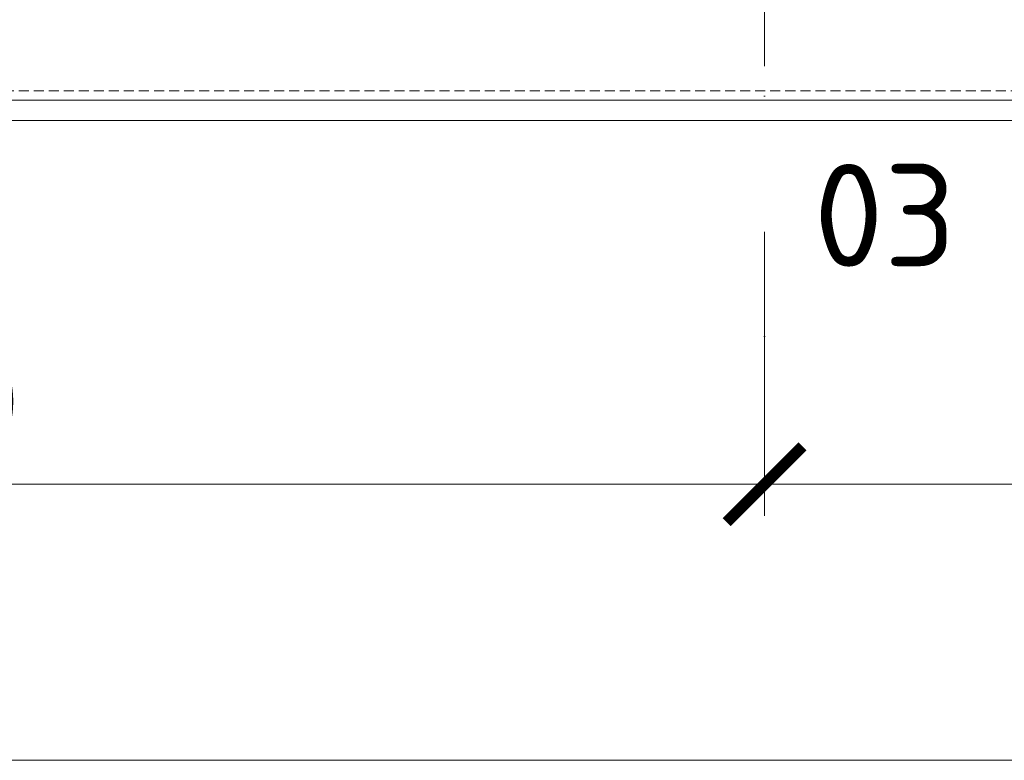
# Model space of a CAD drawing. Header units: millimetres. Extents: x -15830 to 4680139, y -28864 to 2281735.
# Tile 386 of 577: x 233208 to 239448, y 239058 to 243753. Entities that reach past the tile are written whole.
import ezdxf

# ---------------------------------------------------------------- set-up
doc = ezdxf.new("R2010")
doc.units = ezdxf.units.MM
for name, pattern in [('CENTERX2', [101.6, 63.5, -12.7, 12.7, -12.7]), ('DASHDOT', [25.4, 12.7, -6.35, 0, -6.35]), ('DASHED', [19.05, 12.7, -6.35]), ('HIDDEN', [9.525, 6.35, -3.175])]:
    doc.linetypes.add(name, pattern=pattern)
for name, color, linetype, lineweight in [('A99_N_kce-pod', 7, 'DASHED', 20), ('A99_N_koty-200', 5, 'Continuous', 5), ('A99_N_koty-200 @ 1', 5, 'Continuous', 5), ('A99_N_koty-200 @ 10', 5, 'Continuous', 5), ('A99_N_koty-200 @ 100', 5, 'Continuous', 5), ('A99_N_koty-200 @ 200', 5, 'Continuous', 5), ('A99_N_koty-200 @ 250 (1)', 5, 'Continuous', 5), ('A99_N_koty-200 @ 250 (2)', 5, 'Continuous', 5), ('A99_N_koty-200 @ 400', 5, 'Continuous', 5), ('A99_N_txt-popis-200', 240, 'Continuous', 5), ('A99_S_kce-pohl', 7, 'Continuous', 5), ('A99_S_osy', 1, 'CENTERX2', 5)]:
    doc.layers.add(name, color=color, linetype=linetype, lineweight=lineweight)
doc.styles.add('A99_kota', font='isocpeur.ttf', dxfattribs={"height": 2})
doc.styles.add('ad_popis 100', font='isocpeur.ttf', dxfattribs={"height": 200})
doc.dimstyles.new('A99_kota_200 new', dxfattribs={"dimscale": 200, "dimtxt": 2, "dimasz": 1.2, "dimexe": 0.5, "dimexo": 1.5, "dimgap": 0.3, "dimtad": 1, "dimdec": 0, "dimzin": 3, "dimdsep": 46, "dimtxsty": 'A99_kota', "dimblk": 'ARCHTICK', "dimcen": 2.5, "dimazin": 2, "dimtfac": 0.75, "dimtdec": 0, "dimtmove": 2, "dimatfit": 0, "dimfxl": 0, "dimtolj": 1, "dimtzin": 0, "dimlwd": 5, "dimlwe": 5, "dimarcsym": 0})

# ---------------------------------------------------------------- blocks, each defined once
blk = doc.blocks.new('_ArchTick')
at = {"color": 0, "linetype": 'ByBlock', "const_width": 0.15}
blk.add_lwpolyline([(-0.5, -0.5), (0.5, 0.5)], dxfattribs=at)
blk = doc.blocks.new('*D293')
at = {"layer": 'A99_N_koty-200', "color": 0, "linetype": 'Continuous', "lineweight": 5, "ltscale": 10, "transparency": 16777216}
for p, q in [((237929, 241208.3), (237929, 240758.3)), ((243929, 241208.3), (243929, 240758.3)), ((243929, 240808.3), (237929, 240808.3))]:
    blk.add_line(p, q, dxfattribs=at)
at = {"layer": 'Defpoints', "color": 0, "linetype": 'Continuous', "ltscale": 10, "transparency": 16777216}
for p in [(237929, 243683.3), (243929, 243683.3), (237929, 240808.3)]:
    blk.add_point(p, dxfattribs=at)
at = {"layer": 'A99_N_koty-200', "color": 0, "linetype": 'Continuous', "lineweight": 5, "ltscale": 10, "transparency": 16777216, "xscale": 120, "yscale": 120, "zscale": 120, "rotation": 180}
blk.add_blockref('_ArchTick', (237929, 240808.3), dxfattribs=at)
at = {"layer": 'A99_N_koty-200', "color": 0, "linetype": 'Continuous', "lineweight": 5, "ltscale": 10, "transparency": 16777216, "xscale": 120, "yscale": 120, "zscale": 120}
blk.add_blockref('_ArchTick', (243929, 240808.3), dxfattribs=at)
at = {"layer": 'A99_N_koty-200', "color": 0, "linetype": 'Continuous', "ltscale": 10, "transparency": 16777216, "insert": (240929, 240938.3), "char_height": 200, "attachment_point": 5, "style": 'A99_kota'}
blk.add_mtext('\\A1;6000', dxfattribs=at)
blk = doc.blocks.new('*D294')
at = {"layer": 'A99_N_koty-200', "color": 0, "linetype": 'Continuous', "lineweight": 5, "ltscale": 10, "transparency": 16777216}
for p, q in [((237929, 241608.3), (237929, 240708.3)), ((243929, 241608.3), (243929, 240708.3)), ((243929, 240808.3), (237929, 240808.3))]:
    blk.add_line(p, q, dxfattribs=at)
at = {"layer": 'Defpoints', "color": 0, "linetype": 'Continuous', "ltscale": 10, "transparency": 16777216}
for p in [(237929, 243683.3), (243929, 243683.3), (237929, 240808.3)]:
    blk.add_point(p, dxfattribs=at)
at = {"layer": 'A99_N_koty-200', "color": 0, "linetype": 'Continuous', "lineweight": 5, "ltscale": 10, "transparency": 16777216, "xscale": 240, "yscale": 240, "zscale": 240, "rotation": 180}
blk.add_blockref('_ArchTick', (237929, 240808.3), dxfattribs=at)
at = {"layer": 'A99_N_koty-200', "color": 0, "linetype": 'Continuous', "lineweight": 5, "ltscale": 10, "transparency": 16777216, "xscale": 240, "yscale": 240, "zscale": 240}
blk.add_blockref('_ArchTick', (243929, 240808.3), dxfattribs=at)
at = {"layer": 'A99_N_koty-200', "color": 0, "linetype": 'Continuous', "ltscale": 10, "transparency": 16777216, "insert": (240929, 241068.3), "char_height": 400, "attachment_point": 5, "style": 'A99_kota'}
blk.add_mtext('\\A1;6000', dxfattribs=at)
blk = doc.blocks.new('*D295')
at = {"layer": 'A99_N_koty-200', "color": 0, "linetype": 'Continuous', "lineweight": 5, "ltscale": 10, "transparency": 16777216}
for p, q in [((237929, 240812.3), (237929, 240807.8)), ((243929, 240808.3), (237929, 240808.3)), ((243929, 240812.3), (243929, 240807.8))]:
    blk.add_line(p, q, dxfattribs=at)
at = {"layer": 'Defpoints', "color": 0, "linetype": 'Continuous', "ltscale": 10, "transparency": 16777216}
for p in [(237929, 243683.3), (243929, 243683.3), (237929, 240808.3)]:
    blk.add_point(p, dxfattribs=at)
at = {"layer": 'A99_N_koty-200', "color": 0, "linetype": 'Continuous', "lineweight": 5, "ltscale": 10, "transparency": 16777216, "xscale": 1.2, "yscale": 1.2, "zscale": 1.2, "rotation": 180}
blk.add_blockref('_ArchTick', (237929, 240808.3), dxfattribs=at)
at = {"layer": 'A99_N_koty-200', "color": 0, "linetype": 'Continuous', "lineweight": 5, "ltscale": 10, "transparency": 16777216, "xscale": 1.2, "yscale": 1.2, "zscale": 1.2}
blk.add_blockref('_ArchTick', (243929, 240808.3), dxfattribs=at)
at = {"layer": 'A99_N_koty-200', "color": 0, "linetype": 'Continuous', "ltscale": 10, "transparency": 16777216, "insert": (240929, 240809.6), "char_height": 2, "attachment_point": 5, "style": 'A99_kota'}
blk.add_mtext('\\A1;6000', dxfattribs=at)
blk = doc.blocks.new('*D296')
at = {"layer": 'A99_N_koty-200', "color": 0, "linetype": 'Continuous', "lineweight": 5, "ltscale": 10, "transparency": 16777216}
for p, q in [((237929, 242408.3), (237929, 240608.3)), ((243929, 242408.3), (243929, 240608.3)), ((243929, 240808.3), (237929, 240808.3))]:
    blk.add_line(p, q, dxfattribs=at)
at = {"layer": 'Defpoints', "color": 0, "linetype": 'Continuous', "ltscale": 10, "transparency": 16777216}
for p in [(237929, 243683.3), (243929, 243683.3), (237929, 240808.3)]:
    blk.add_point(p, dxfattribs=at)
at = {"layer": 'A99_N_koty-200', "color": 0, "linetype": 'Continuous', "lineweight": 5, "ltscale": 10, "transparency": 16777216, "xscale": 480, "yscale": 480, "zscale": 480, "rotation": 180}
blk.add_blockref('_ArchTick', (237929, 240808.3), dxfattribs=at)
at = {"layer": 'A99_N_koty-200', "color": 0, "linetype": 'Continuous', "lineweight": 5, "ltscale": 10, "transparency": 16777216, "xscale": 480, "yscale": 480, "zscale": 480}
blk.add_blockref('_ArchTick', (243929, 240808.3), dxfattribs=at)
at = {"layer": 'A99_N_koty-200', "color": 0, "linetype": 'Continuous', "ltscale": 10, "transparency": 16777216, "insert": (240929, 241328.3), "char_height": 800, "attachment_point": 5, "style": 'A99_kota'}
blk.add_mtext('\\A1;6000', dxfattribs=at)
blk = doc.blocks.new('*D297')
at = {"layer": 'A99_N_koty-200', "color": 0, "linetype": 'Continuous', "lineweight": 5, "ltscale": 10, "transparency": 16777216}
for p, q in [((237929, 240848.3), (237929, 240803.3)), ((243929, 240848.3), (243929, 240803.3)), ((243929, 240808.3), (237929, 240808.3))]:
    blk.add_line(p, q, dxfattribs=at)
at = {"layer": 'Defpoints', "color": 0, "linetype": 'Continuous', "ltscale": 10, "transparency": 16777216}
for p in [(237929, 243683.3), (243929, 243683.3), (237929, 240808.3)]:
    blk.add_point(p, dxfattribs=at)
at = {"layer": 'A99_N_koty-200', "color": 0, "linetype": 'Continuous', "lineweight": 5, "ltscale": 10, "transparency": 16777216, "xscale": 12, "yscale": 12, "zscale": 12, "rotation": 180}
blk.add_blockref('_ArchTick', (237929, 240808.3), dxfattribs=at)
at = {"layer": 'A99_N_koty-200', "color": 0, "linetype": 'Continuous', "lineweight": 5, "ltscale": 10, "transparency": 16777216, "xscale": 12, "yscale": 12, "zscale": 12}
blk.add_blockref('_ArchTick', (243929, 240808.3), dxfattribs=at)
at = {"layer": 'A99_N_koty-200', "color": 0, "linetype": 'Continuous', "ltscale": 10, "transparency": 16777216, "insert": (240929, 240821.3), "char_height": 20, "attachment_point": 5, "style": 'A99_kota'}
blk.add_mtext('\\A1;6000', dxfattribs=at)
blk = doc.blocks.new('*D298')
at = {"layer": 'A99_N_koty-200', "color": 0, "linetype": 'Continuous', "lineweight": 5, "ltscale": 10, "transparency": 16777216}
for p, q in [((237929, 241808.3), (237929, 240683.3)), ((243929, 241808.3), (243929, 240683.3)), ((243929, 240808.3), (237929, 240808.3))]:
    blk.add_line(p, q, dxfattribs=at)
at = {"layer": 'Defpoints', "color": 0, "linetype": 'Continuous', "ltscale": 10, "transparency": 16777216}
for p in [(237929, 243683.3), (243929, 243683.3), (237929, 240808.3)]:
    blk.add_point(p, dxfattribs=at)
at = {"layer": 'A99_N_koty-200', "color": 0, "linetype": 'Continuous', "lineweight": 5, "ltscale": 10, "transparency": 16777216, "xscale": 300, "yscale": 300, "zscale": 300, "rotation": 180}
blk.add_blockref('_ArchTick', (237929, 240808.3), dxfattribs=at)
at = {"layer": 'A99_N_koty-200', "color": 0, "linetype": 'Continuous', "lineweight": 5, "ltscale": 10, "transparency": 16777216, "xscale": 300, "yscale": 300, "zscale": 300}
blk.add_blockref('_ArchTick', (243929, 240808.3), dxfattribs=at)
at = {"layer": 'A99_N_koty-200', "color": 0, "linetype": 'Continuous', "ltscale": 10, "transparency": 16777216, "insert": (240929, 241133.3), "char_height": 500, "attachment_point": 5, "style": 'A99_kota'}
blk.add_mtext('\\A1;6000', dxfattribs=at)
blk = doc.blocks.new('*D299')
at = {"layer": 'A99_N_koty-200', "color": 0, "linetype": 'Continuous', "lineweight": 5, "ltscale": 10, "transparency": 16777216}
for p, q in [((237929, 241808.3), (237929, 240683.3)), ((243929, 241808.3), (243929, 240683.3)), ((243929, 240808.3), (237929, 240808.3))]:
    blk.add_line(p, q, dxfattribs=at)
at = {"layer": 'Defpoints', "color": 0, "linetype": 'Continuous', "ltscale": 10, "transparency": 16777216}
for p in [(237929, 243683.3), (243929, 243683.3), (237929, 240808.3)]:
    blk.add_point(p, dxfattribs=at)
at = {"layer": 'A99_N_koty-200', "color": 0, "linetype": 'Continuous', "lineweight": 5, "ltscale": 10, "transparency": 16777216, "xscale": 300, "yscale": 300, "zscale": 300, "rotation": 180}
blk.add_blockref('_ArchTick', (237929, 240808.3), dxfattribs=at)
at = {"layer": 'A99_N_koty-200', "color": 0, "linetype": 'Continuous', "lineweight": 5, "ltscale": 10, "transparency": 16777216, "xscale": 300, "yscale": 300, "zscale": 300}
blk.add_blockref('_ArchTick', (243929, 240808.3), dxfattribs=at)
at = {"layer": 'A99_N_koty-200', "color": 0, "linetype": 'Continuous', "ltscale": 10, "transparency": 16777216, "insert": (240929, 241133.3), "char_height": 500, "attachment_point": 5, "style": 'A99_kota'}
blk.add_mtext('\\A1;6000', dxfattribs=at)
blk = doc.blocks.new('*D300')
at = {"layer": 'A99_N_koty-200', "color": 0, "linetype": 'Continuous', "lineweight": 5, "ltscale": 10, "transparency": 16777216}
for p, q in [((225929, 241208.3), (225929, 240758.3)), ((237929, 241208.3), (237929, 240758.3)), ((237929, 240808.3), (225929, 240808.3))]:
    blk.add_line(p, q, dxfattribs=at)
at = {"layer": 'Defpoints', "color": 0, "linetype": 'Continuous', "ltscale": 10, "transparency": 16777216}
for p in [(225929, 243683.3), (237929, 243683.3), (225929, 240808.3)]:
    blk.add_point(p, dxfattribs=at)
at = {"layer": 'A99_N_koty-200', "color": 0, "linetype": 'Continuous', "lineweight": 5, "ltscale": 10, "transparency": 16777216, "xscale": 120, "yscale": 120, "zscale": 120, "rotation": 180}
blk.add_blockref('_ArchTick', (225929, 240808.3), dxfattribs=at)
at = {"layer": 'A99_N_koty-200', "color": 0, "linetype": 'Continuous', "lineweight": 5, "ltscale": 10, "transparency": 16777216, "xscale": 120, "yscale": 120, "zscale": 120}
blk.add_blockref('_ArchTick', (237929, 240808.3), dxfattribs=at)
at = {"layer": 'A99_N_koty-200', "color": 0, "linetype": 'Continuous', "ltscale": 10, "transparency": 16777216, "insert": (231929, 240938.3), "char_height": 200, "attachment_point": 5, "style": 'A99_kota'}
blk.add_mtext('\\A1;12000', dxfattribs=at)
blk = doc.blocks.new('*D301')
at = {"layer": 'A99_N_koty-200', "color": 0, "linetype": 'Continuous', "lineweight": 5, "ltscale": 10, "transparency": 16777216}
for p, q in [((225929, 241608.3), (225929, 240708.3)), ((237929, 241608.3), (237929, 240708.3)), ((237929, 240808.3), (225929, 240808.3))]:
    blk.add_line(p, q, dxfattribs=at)
at = {"layer": 'Defpoints', "color": 0, "linetype": 'Continuous', "ltscale": 10, "transparency": 16777216}
for p in [(225929, 243683.3), (237929, 243683.3), (225929, 240808.3)]:
    blk.add_point(p, dxfattribs=at)
at = {"layer": 'A99_N_koty-200', "color": 0, "linetype": 'Continuous', "lineweight": 5, "ltscale": 10, "transparency": 16777216, "xscale": 240, "yscale": 240, "zscale": 240, "rotation": 180}
blk.add_blockref('_ArchTick', (225929, 240808.3), dxfattribs=at)
at = {"layer": 'A99_N_koty-200', "color": 0, "linetype": 'Continuous', "lineweight": 5, "ltscale": 10, "transparency": 16777216, "xscale": 240, "yscale": 240, "zscale": 240}
blk.add_blockref('_ArchTick', (237929, 240808.3), dxfattribs=at)
at = {"layer": 'A99_N_koty-200', "color": 0, "linetype": 'Continuous', "ltscale": 10, "transparency": 16777216, "insert": (231929, 241068.3), "char_height": 400, "attachment_point": 5, "style": 'A99_kota'}
blk.add_mtext('\\A1;12000', dxfattribs=at)
blk = doc.blocks.new('*D302')
at = {"layer": 'A99_N_koty-200', "color": 0, "linetype": 'Continuous', "lineweight": 5, "ltscale": 10, "transparency": 16777216}
for p, q in [((225929, 240812.3), (225929, 240807.8)), ((237929, 240808.3), (225929, 240808.3)), ((237929, 240812.3), (237929, 240807.8))]:
    blk.add_line(p, q, dxfattribs=at)
at = {"layer": 'Defpoints', "color": 0, "linetype": 'Continuous', "ltscale": 10, "transparency": 16777216}
for p in [(225929, 243683.3), (237929, 243683.3), (225929, 240808.3)]:
    blk.add_point(p, dxfattribs=at)
at = {"layer": 'A99_N_koty-200', "color": 0, "linetype": 'Continuous', "lineweight": 5, "ltscale": 10, "transparency": 16777216, "xscale": 1.2, "yscale": 1.2, "zscale": 1.2, "rotation": 180}
blk.add_blockref('_ArchTick', (225929, 240808.3), dxfattribs=at)
at = {"layer": 'A99_N_koty-200', "color": 0, "linetype": 'Continuous', "lineweight": 5, "ltscale": 10, "transparency": 16777216, "xscale": 1.2, "yscale": 1.2, "zscale": 1.2}
blk.add_blockref('_ArchTick', (237929, 240808.3), dxfattribs=at)
at = {"layer": 'A99_N_koty-200', "color": 0, "linetype": 'Continuous', "ltscale": 10, "transparency": 16777216, "insert": (231929, 240809.6), "char_height": 2, "attachment_point": 5, "style": 'A99_kota'}
blk.add_mtext('\\A1;12000', dxfattribs=at)
blk = doc.blocks.new('*D303')
at = {"layer": 'A99_N_koty-200', "color": 0, "linetype": 'Continuous', "lineweight": 5, "ltscale": 10, "transparency": 16777216}
for p, q in [((225929, 242408.3), (225929, 240608.3)), ((237929, 242408.3), (237929, 240608.3)), ((237929, 240808.3), (225929, 240808.3))]:
    blk.add_line(p, q, dxfattribs=at)
at = {"layer": 'Defpoints', "color": 0, "linetype": 'Continuous', "ltscale": 10, "transparency": 16777216}
for p in [(225929, 243683.3), (237929, 243683.3), (225929, 240808.3)]:
    blk.add_point(p, dxfattribs=at)
at = {"layer": 'A99_N_koty-200', "color": 0, "linetype": 'Continuous', "lineweight": 5, "ltscale": 10, "transparency": 16777216, "xscale": 480, "yscale": 480, "zscale": 480, "rotation": 180}
blk.add_blockref('_ArchTick', (225929, 240808.3), dxfattribs=at)
at = {"layer": 'A99_N_koty-200', "color": 0, "linetype": 'Continuous', "lineweight": 5, "ltscale": 10, "transparency": 16777216, "xscale": 480, "yscale": 480, "zscale": 480}
blk.add_blockref('_ArchTick', (237929, 240808.3), dxfattribs=at)
at = {"layer": 'A99_N_koty-200', "color": 0, "linetype": 'Continuous', "ltscale": 10, "transparency": 16777216, "insert": (231929, 241328.3), "char_height": 800, "attachment_point": 5, "style": 'A99_kota'}
blk.add_mtext('\\A1;12000', dxfattribs=at)
blk = doc.blocks.new('*D304')
at = {"layer": 'A99_N_koty-200', "color": 0, "linetype": 'Continuous', "lineweight": 5, "ltscale": 10, "transparency": 16777216}
for p, q in [((225929, 240848.3), (225929, 240803.3)), ((237929, 240848.3), (237929, 240803.3)), ((237929, 240808.3), (225929, 240808.3))]:
    blk.add_line(p, q, dxfattribs=at)
at = {"layer": 'Defpoints', "color": 0, "linetype": 'Continuous', "ltscale": 10, "transparency": 16777216}
for p in [(225929, 243683.3), (237929, 243683.3), (225929, 240808.3)]:
    blk.add_point(p, dxfattribs=at)
at = {"layer": 'A99_N_koty-200', "color": 0, "linetype": 'Continuous', "lineweight": 5, "ltscale": 10, "transparency": 16777216, "xscale": 12, "yscale": 12, "zscale": 12, "rotation": 180}
blk.add_blockref('_ArchTick', (225929, 240808.3), dxfattribs=at)
at = {"layer": 'A99_N_koty-200', "color": 0, "linetype": 'Continuous', "lineweight": 5, "ltscale": 10, "transparency": 16777216, "xscale": 12, "yscale": 12, "zscale": 12}
blk.add_blockref('_ArchTick', (237929, 240808.3), dxfattribs=at)
at = {"layer": 'A99_N_koty-200', "color": 0, "linetype": 'Continuous', "ltscale": 10, "transparency": 16777216, "insert": (231929, 240821.3), "char_height": 20, "attachment_point": 5, "style": 'A99_kota'}
blk.add_mtext('\\A1;12000', dxfattribs=at)
blk = doc.blocks.new('*D305')
at = {"layer": 'A99_N_koty-200', "color": 0, "linetype": 'Continuous', "lineweight": 5, "ltscale": 10, "transparency": 16777216}
for p, q in [((225929, 241808.3), (225929, 240683.3)), ((237929, 241808.3), (237929, 240683.3)), ((237929, 240808.3), (225929, 240808.3))]:
    blk.add_line(p, q, dxfattribs=at)
at = {"layer": 'Defpoints', "color": 0, "linetype": 'Continuous', "ltscale": 10, "transparency": 16777216}
for p in [(225929, 243683.3), (237929, 243683.3), (225929, 240808.3)]:
    blk.add_point(p, dxfattribs=at)
at = {"layer": 'A99_N_koty-200', "color": 0, "linetype": 'Continuous', "lineweight": 5, "ltscale": 10, "transparency": 16777216, "xscale": 300, "yscale": 300, "zscale": 300, "rotation": 180}
blk.add_blockref('_ArchTick', (225929, 240808.3), dxfattribs=at)
at = {"layer": 'A99_N_koty-200', "color": 0, "linetype": 'Continuous', "lineweight": 5, "ltscale": 10, "transparency": 16777216, "xscale": 300, "yscale": 300, "zscale": 300}
blk.add_blockref('_ArchTick', (237929, 240808.3), dxfattribs=at)
at = {"layer": 'A99_N_koty-200', "color": 0, "linetype": 'Continuous', "ltscale": 10, "transparency": 16777216, "insert": (231929, 241133.3), "char_height": 500, "attachment_point": 5, "style": 'A99_kota'}
blk.add_mtext('\\A1;12000', dxfattribs=at)
blk = doc.blocks.new('*D306')
at = {"layer": 'A99_N_koty-200', "color": 0, "linetype": 'Continuous', "lineweight": 5, "ltscale": 10, "transparency": 16777216}
for p, q in [((225929, 241808.3), (225929, 240683.3)), ((237929, 241808.3), (237929, 240683.3)), ((237929, 240808.3), (225929, 240808.3))]:
    blk.add_line(p, q, dxfattribs=at)
at = {"layer": 'Defpoints', "color": 0, "linetype": 'Continuous', "ltscale": 10, "transparency": 16777216}
for p in [(225929, 243683.3), (237929, 243683.3), (225929, 240808.3)]:
    blk.add_point(p, dxfattribs=at)
at = {"layer": 'A99_N_koty-200', "color": 0, "linetype": 'Continuous', "lineweight": 5, "ltscale": 10, "transparency": 16777216, "xscale": 300, "yscale": 300, "zscale": 300, "rotation": 180}
blk.add_blockref('_ArchTick', (225929, 240808.3), dxfattribs=at)
at = {"layer": 'A99_N_koty-200', "color": 0, "linetype": 'Continuous', "lineweight": 5, "ltscale": 10, "transparency": 16777216, "xscale": 300, "yscale": 300, "zscale": 300}
blk.add_blockref('_ArchTick', (237929, 240808.3), dxfattribs=at)
at = {"layer": 'A99_N_koty-200', "color": 0, "linetype": 'Continuous', "ltscale": 10, "transparency": 16777216, "insert": (231929, 241133.3), "char_height": 500, "attachment_point": 5, "style": 'A99_kota'}
blk.add_mtext('\\A1;12000', dxfattribs=at)
blk = doc.blocks.new('*D314')
at = {"layer": 'A99_N_koty-200', "color": 0, "linetype": 'Continuous', "lineweight": 5, "ltscale": 10, "transparency": 16777216}
for p, q in [((213329, 239458.3), (213329, 239008.3)), ((352804.5, 239458.3), (352804.5, 239008.3)), ((352804.5, 239058.3), (213329, 239058.3))]:
    blk.add_line(p, q, dxfattribs=at)
at = {"layer": 'Defpoints', "color": 0, "linetype": 'Continuous', "ltscale": 10, "transparency": 16777216}
for p in [(213329, 242988.3), (352804.5, 242988.3), (213329, 239058.3)]:
    blk.add_point(p, dxfattribs=at)
at = {"layer": 'A99_N_koty-200', "color": 0, "linetype": 'Continuous', "lineweight": 5, "ltscale": 10, "transparency": 16777216, "xscale": 120, "yscale": 120, "zscale": 120, "rotation": 180}
blk.add_blockref('_ArchTick', (213329, 239058.3), dxfattribs=at)
at = {"layer": 'A99_N_koty-200', "color": 0, "linetype": 'Continuous', "lineweight": 5, "ltscale": 10, "transparency": 16777216, "xscale": 120, "yscale": 120, "zscale": 120}
blk.add_blockref('_ArchTick', (352804.5, 239058.3), dxfattribs=at)
at = {"layer": 'A99_N_koty-200', "color": 0, "linetype": 'Continuous', "ltscale": 10, "transparency": 16777216, "insert": (283066.7, 239188.3), "char_height": 200, "attachment_point": 5, "style": 'A99_kota'}
blk.add_mtext('\\A1;139476', dxfattribs=at)
blk = doc.blocks.new('*D315')
at = {"layer": 'A99_N_koty-200', "color": 0, "linetype": 'Continuous', "lineweight": 5, "ltscale": 10, "transparency": 16777216}
for p, q in [((213329, 239858.3), (213329, 238958.3)), ((352804.5, 239858.3), (352804.5, 238958.3)), ((352804.5, 239058.3), (213329, 239058.3))]:
    blk.add_line(p, q, dxfattribs=at)
at = {"layer": 'Defpoints', "color": 0, "linetype": 'Continuous', "ltscale": 10, "transparency": 16777216}
for p in [(213329, 242988.3), (352804.5, 242988.3), (213329, 239058.3)]:
    blk.add_point(p, dxfattribs=at)
at = {"layer": 'A99_N_koty-200', "color": 0, "linetype": 'Continuous', "lineweight": 5, "ltscale": 10, "transparency": 16777216, "xscale": 240, "yscale": 240, "zscale": 240, "rotation": 180}
blk.add_blockref('_ArchTick', (213329, 239058.3), dxfattribs=at)
at = {"layer": 'A99_N_koty-200', "color": 0, "linetype": 'Continuous', "lineweight": 5, "ltscale": 10, "transparency": 16777216, "xscale": 240, "yscale": 240, "zscale": 240}
blk.add_blockref('_ArchTick', (352804.5, 239058.3), dxfattribs=at)
at = {"layer": 'A99_N_koty-200', "color": 0, "linetype": 'Continuous', "ltscale": 10, "transparency": 16777216, "insert": (283066.7, 239318.3), "char_height": 400, "attachment_point": 5, "style": 'A99_kota'}
blk.add_mtext('\\A1;139476', dxfattribs=at)
blk = doc.blocks.new('*D316')
at = {"layer": 'A99_N_koty-200', "color": 0, "linetype": 'Continuous', "lineweight": 5, "ltscale": 10, "transparency": 16777216}
for p, q in [((213329, 239062.3), (213329, 239057.8)), ((352804.5, 239058.3), (213329, 239058.3)), ((352804.5, 239062.3), (352804.5, 239057.8))]:
    blk.add_line(p, q, dxfattribs=at)
at = {"layer": 'Defpoints', "color": 0, "linetype": 'Continuous', "ltscale": 10, "transparency": 16777216}
for p in [(213329, 242988.3), (352804.5, 242988.3), (213329, 239058.3)]:
    blk.add_point(p, dxfattribs=at)
at = {"layer": 'A99_N_koty-200', "color": 0, "linetype": 'Continuous', "lineweight": 5, "ltscale": 10, "transparency": 16777216, "xscale": 1.2, "yscale": 1.2, "zscale": 1.2, "rotation": 180}
blk.add_blockref('_ArchTick', (213329, 239058.3), dxfattribs=at)
at = {"layer": 'A99_N_koty-200', "color": 0, "linetype": 'Continuous', "lineweight": 5, "ltscale": 10, "transparency": 16777216, "xscale": 1.2, "yscale": 1.2, "zscale": 1.2}
blk.add_blockref('_ArchTick', (352804.5, 239058.3), dxfattribs=at)
at = {"layer": 'A99_N_koty-200', "color": 0, "linetype": 'Continuous', "ltscale": 10, "transparency": 16777216, "insert": (283066.7, 239059.6), "char_height": 2, "attachment_point": 5, "style": 'A99_kota'}
blk.add_mtext('\\A1;139476', dxfattribs=at)
blk = doc.blocks.new('*D317')
at = {"layer": 'A99_N_koty-200', "color": 0, "linetype": 'Continuous', "lineweight": 5, "ltscale": 10, "transparency": 16777216}
for p, q in [((213329, 240658.3), (213329, 238858.3)), ((352804.5, 240658.3), (352804.5, 238858.3)), ((352804.5, 239058.3), (213329, 239058.3))]:
    blk.add_line(p, q, dxfattribs=at)
at = {"layer": 'Defpoints', "color": 0, "linetype": 'Continuous', "ltscale": 10, "transparency": 16777216}
for p in [(213329, 242988.3), (352804.5, 242988.3), (213329, 239058.3)]:
    blk.add_point(p, dxfattribs=at)
at = {"layer": 'A99_N_koty-200', "color": 0, "linetype": 'Continuous', "lineweight": 5, "ltscale": 10, "transparency": 16777216, "xscale": 480, "yscale": 480, "zscale": 480, "rotation": 180}
blk.add_blockref('_ArchTick', (213329, 239058.3), dxfattribs=at)
at = {"layer": 'A99_N_koty-200', "color": 0, "linetype": 'Continuous', "lineweight": 5, "ltscale": 10, "transparency": 16777216, "xscale": 480, "yscale": 480, "zscale": 480}
blk.add_blockref('_ArchTick', (352804.5, 239058.3), dxfattribs=at)
at = {"layer": 'A99_N_koty-200', "color": 0, "linetype": 'Continuous', "ltscale": 10, "transparency": 16777216, "insert": (283066.7, 239578.3), "char_height": 800, "attachment_point": 5, "style": 'A99_kota'}
blk.add_mtext('\\A1;139476', dxfattribs=at)
blk = doc.blocks.new('*D318')
at = {"layer": 'A99_N_koty-200', "color": 0, "linetype": 'Continuous', "lineweight": 5, "ltscale": 10, "transparency": 16777216}
for p, q in [((213329, 239098.3), (213329, 239053.3)), ((352804.5, 239098.3), (352804.5, 239053.3)), ((352804.5, 239058.3), (213329, 239058.3))]:
    blk.add_line(p, q, dxfattribs=at)
at = {"layer": 'Defpoints', "color": 0, "linetype": 'Continuous', "ltscale": 10, "transparency": 16777216}
for p in [(213329, 242988.3), (352804.5, 242988.3), (213329, 239058.3)]:
    blk.add_point(p, dxfattribs=at)
at = {"layer": 'A99_N_koty-200', "color": 0, "linetype": 'Continuous', "lineweight": 5, "ltscale": 10, "transparency": 16777216, "xscale": 12, "yscale": 12, "zscale": 12, "rotation": 180}
blk.add_blockref('_ArchTick', (213329, 239058.3), dxfattribs=at)
at = {"layer": 'A99_N_koty-200', "color": 0, "linetype": 'Continuous', "lineweight": 5, "ltscale": 10, "transparency": 16777216, "xscale": 12, "yscale": 12, "zscale": 12}
blk.add_blockref('_ArchTick', (352804.5, 239058.3), dxfattribs=at)
at = {"layer": 'A99_N_koty-200', "color": 0, "linetype": 'Continuous', "ltscale": 10, "transparency": 16777216, "insert": (283066.7, 239071.3), "char_height": 20, "attachment_point": 5, "style": 'A99_kota'}
blk.add_mtext('\\A1;139476', dxfattribs=at)
blk = doc.blocks.new('*D319')
at = {"layer": 'A99_N_koty-200', "color": 0, "linetype": 'Continuous', "lineweight": 5, "ltscale": 10, "transparency": 16777216}
for p, q in [((213329, 240058.3), (213329, 238933.3)), ((352804.5, 240058.3), (352804.5, 238933.3)), ((352804.5, 239058.3), (213329, 239058.3))]:
    blk.add_line(p, q, dxfattribs=at)
at = {"layer": 'Defpoints', "color": 0, "linetype": 'Continuous', "ltscale": 10, "transparency": 16777216}
for p in [(213329, 242988.3), (352804.5, 242988.3), (213329, 239058.3)]:
    blk.add_point(p, dxfattribs=at)
at = {"layer": 'A99_N_koty-200', "color": 0, "linetype": 'Continuous', "lineweight": 5, "ltscale": 10, "transparency": 16777216, "xscale": 300, "yscale": 300, "zscale": 300, "rotation": 180}
blk.add_blockref('_ArchTick', (213329, 239058.3), dxfattribs=at)
at = {"layer": 'A99_N_koty-200', "color": 0, "linetype": 'Continuous', "lineweight": 5, "ltscale": 10, "transparency": 16777216, "xscale": 300, "yscale": 300, "zscale": 300}
blk.add_blockref('_ArchTick', (352804.5, 239058.3), dxfattribs=at)
at = {"layer": 'A99_N_koty-200', "color": 0, "linetype": 'Continuous', "ltscale": 10, "transparency": 16777216, "insert": (283066.7, 239383.3), "char_height": 500, "attachment_point": 5, "style": 'A99_kota'}
blk.add_mtext('\\A1;139476', dxfattribs=at)
blk = doc.blocks.new('*D320')
at = {"layer": 'A99_N_koty-200', "color": 0, "linetype": 'Continuous', "lineweight": 5, "ltscale": 10, "transparency": 16777216}
for p, q in [((213329, 240058.3), (213329, 238933.3)), ((352804.5, 240058.3), (352804.5, 238933.3)), ((352804.5, 239058.3), (213329, 239058.3))]:
    blk.add_line(p, q, dxfattribs=at)
at = {"layer": 'Defpoints', "color": 0, "linetype": 'Continuous', "ltscale": 10, "transparency": 16777216}
for p in [(213329, 242988.3), (352804.5, 242988.3), (213329, 239058.3)]:
    blk.add_point(p, dxfattribs=at)
at = {"layer": 'A99_N_koty-200', "color": 0, "linetype": 'Continuous', "lineweight": 5, "ltscale": 10, "transparency": 16777216, "xscale": 300, "yscale": 300, "zscale": 300, "rotation": 180}
blk.add_blockref('_ArchTick', (213329, 239058.3), dxfattribs=at)
at = {"layer": 'A99_N_koty-200', "color": 0, "linetype": 'Continuous', "lineweight": 5, "ltscale": 10, "transparency": 16777216, "xscale": 300, "yscale": 300, "zscale": 300}
blk.add_blockref('_ArchTick', (352804.5, 239058.3), dxfattribs=at)
at = {"layer": 'A99_N_koty-200', "color": 0, "linetype": 'Continuous', "ltscale": 10, "transparency": 16777216, "insert": (283066.7, 239383.3), "char_height": 500, "attachment_point": 5, "style": 'A99_kota'}
blk.add_mtext('\\A1;139476', dxfattribs=at)
blk = doc.blocks.new('*U793')
at = {"layer": 'A99_N_koty-200 @ 1', "linetype": 'Continuous', "ltscale": 10}
dim = blk.add_linear_dim(base=(237929, 240808.3), p1=(243929, 243683.3), p2=(237929, 243683.3), angle=180, dimstyle='A99_kota_200 new', override={"dimscale": 1, "dimtix": 1, "dimtofl": 1, "dimtmove": 1, "dimatfit": 1}, dxfattribs=at)
dim.commit()
dim.dimension.update_dxf_attribs({"geometry": '*D295', "text_midpoint": (240929, 240809.6)})
at = {"layer": 'A99_N_koty-200 @ 10', "linetype": 'Continuous', "ltscale": 10}
dim = blk.add_linear_dim(base=(237929, 240808.3), p1=(243929, 243683.3), p2=(237929, 243683.3), angle=180, dimstyle='A99_kota_200 new', override={"dimscale": 10, "dimtix": 1, "dimtofl": 1, "dimtmove": 1, "dimatfit": 1}, dxfattribs=at)
dim.commit()
dim.dimension.update_dxf_attribs({"geometry": '*D297', "text_midpoint": (240929, 240821.3)})
at = {"layer": 'A99_N_koty-200 @ 100', "linetype": 'Continuous', "ltscale": 10}
dim = blk.add_linear_dim(base=(237929, 240808.3), p1=(243929, 243683.3), p2=(237929, 243683.3), angle=180, dimstyle='A99_kota_200 new', override={"dimscale": 100, "dimtix": 1, "dimtofl": 1, "dimtmove": 1, "dimatfit": 1}, dxfattribs=at)
dim.commit()
dim.dimension.update_dxf_attribs({"geometry": '*D293', "text_midpoint": (240929, 240938.3)})
at = {"layer": 'A99_N_koty-200 @ 200', "linetype": 'Continuous', "ltscale": 10}
dim = blk.add_linear_dim(base=(237929, 240808.3), p1=(243929, 243683.3), p2=(237929, 243683.3), angle=180, dimstyle='A99_kota_200 new', override={"dimscale": 200, "dimtix": 1, "dimtofl": 1, "dimtmove": 1, "dimatfit": 1}, dxfattribs=at)
dim.commit()
dim.dimension.update_dxf_attribs({"geometry": '*D294', "text_midpoint": (240929, 241068.3)})
at = {"layer": 'A99_N_koty-200 @ 250 (1)', "linetype": 'Continuous', "ltscale": 10}
dim = blk.add_linear_dim(base=(237929, 240808.3), p1=(243929, 243683.3), p2=(237929, 243683.3), angle=180, dimstyle='A99_kota_200 new', override={"dimscale": 250, "dimtix": 1, "dimtofl": 1, "dimtmove": 1, "dimatfit": 1}, dxfattribs=at)
dim.commit()
dim.dimension.update_dxf_attribs({"geometry": '*D298', "text_midpoint": (240929, 241133.3)})
at = {"layer": 'A99_N_koty-200 @ 250 (2)', "linetype": 'Continuous', "ltscale": 10}
dim = blk.add_linear_dim(base=(237929, 240808.3), p1=(243929, 243683.3), p2=(237929, 243683.3), angle=180, dimstyle='A99_kota_200 new', override={"dimscale": 250, "dimtix": 1, "dimtofl": 1, "dimtmove": 1, "dimatfit": 1}, dxfattribs=at)
dim.commit()
dim.dimension.update_dxf_attribs({"geometry": '*D299', "text_midpoint": (240929, 241133.3)})
at = {"layer": 'A99_N_koty-200 @ 400', "linetype": 'Continuous', "ltscale": 10}
dim = blk.add_linear_dim(base=(237929, 240808.3), p1=(243929, 243683.3), p2=(237929, 243683.3), angle=180, dimstyle='A99_kota_200 new', override={"dimscale": 400, "dimtix": 1, "dimtofl": 1, "dimtmove": 1, "dimatfit": 1}, dxfattribs=at)
dim.commit()
dim.dimension.update_dxf_attribs({"geometry": '*D296', "text_midpoint": (240929, 241328.3)})
blk = doc.blocks.new('*U794')
at = {"layer": 'A99_N_koty-200 @ 1', "linetype": 'Continuous', "ltscale": 10}
dim = blk.add_linear_dim(base=(225929, 240808.3), p1=(237929, 243683.3), p2=(225929, 243683.3), angle=180, dimstyle='A99_kota_200 new', override={"dimscale": 1, "dimtix": 1, "dimtofl": 1, "dimtmove": 1, "dimatfit": 1}, dxfattribs=at)
dim.commit()
dim.dimension.update_dxf_attribs({"geometry": '*D302', "text_midpoint": (231929, 240809.6)})
at = {"layer": 'A99_N_koty-200 @ 10', "linetype": 'Continuous', "ltscale": 10}
dim = blk.add_linear_dim(base=(225929, 240808.3), p1=(237929, 243683.3), p2=(225929, 243683.3), angle=180, dimstyle='A99_kota_200 new', override={"dimscale": 10, "dimtix": 1, "dimtofl": 1, "dimtmove": 1, "dimatfit": 1}, dxfattribs=at)
dim.commit()
dim.dimension.update_dxf_attribs({"geometry": '*D304', "text_midpoint": (231929, 240821.3)})
at = {"layer": 'A99_N_koty-200 @ 100', "linetype": 'Continuous', "ltscale": 10}
dim = blk.add_linear_dim(base=(225929, 240808.3), p1=(237929, 243683.3), p2=(225929, 243683.3), angle=180, dimstyle='A99_kota_200 new', override={"dimscale": 100, "dimtix": 1, "dimtofl": 1, "dimtmove": 1, "dimatfit": 1}, dxfattribs=at)
dim.commit()
dim.dimension.update_dxf_attribs({"geometry": '*D300', "text_midpoint": (231929, 240938.3)})
at = {"layer": 'A99_N_koty-200 @ 200', "linetype": 'Continuous', "ltscale": 10}
dim = blk.add_linear_dim(base=(225929, 240808.3), p1=(237929, 243683.3), p2=(225929, 243683.3), angle=180, dimstyle='A99_kota_200 new', override={"dimscale": 200, "dimtix": 1, "dimtofl": 1, "dimtmove": 1, "dimatfit": 1}, dxfattribs=at)
dim.commit()
dim.dimension.update_dxf_attribs({"geometry": '*D301', "text_midpoint": (231929, 241068.3)})
at = {"layer": 'A99_N_koty-200 @ 250 (1)', "linetype": 'Continuous', "ltscale": 10}
dim = blk.add_linear_dim(base=(225929, 240808.3), p1=(237929, 243683.3), p2=(225929, 243683.3), angle=180, dimstyle='A99_kota_200 new', override={"dimscale": 250, "dimtix": 1, "dimtofl": 1, "dimtmove": 1, "dimatfit": 1}, dxfattribs=at)
dim.commit()
dim.dimension.update_dxf_attribs({"geometry": '*D305', "text_midpoint": (231929, 241133.3)})
at = {"layer": 'A99_N_koty-200 @ 250 (2)', "linetype": 'Continuous', "ltscale": 10}
dim = blk.add_linear_dim(base=(225929, 240808.3), p1=(237929, 243683.3), p2=(225929, 243683.3), angle=180, dimstyle='A99_kota_200 new', override={"dimscale": 250, "dimtix": 1, "dimtofl": 1, "dimtmove": 1, "dimatfit": 1}, dxfattribs=at)
dim.commit()
dim.dimension.update_dxf_attribs({"geometry": '*D306', "text_midpoint": (231929, 241133.3)})
at = {"layer": 'A99_N_koty-200 @ 400', "linetype": 'Continuous', "ltscale": 10}
dim = blk.add_linear_dim(base=(225929, 240808.3), p1=(237929, 243683.3), p2=(225929, 243683.3), angle=180, dimstyle='A99_kota_200 new', override={"dimscale": 400, "dimtix": 1, "dimtofl": 1, "dimtmove": 1, "dimatfit": 1}, dxfattribs=at)
dim.commit()
dim.dimension.update_dxf_attribs({"geometry": '*D303', "text_midpoint": (231929, 241328.3)})
blk = doc.blocks.new('*U796')
at = {"layer": 'A99_N_koty-200 @ 1', "linetype": 'Continuous', "ltscale": 10}
dim = blk.add_linear_dim(base=(213328.9503, 239058.2521), p1=(352804.496, 242988.2521), p2=(213328.9503, 242988.2521), angle=180, dimstyle='A99_kota_200 new', override={"dimscale": 1, "dimtix": 1, "dimtofl": 1, "dimtmove": 1, "dimatfit": 1}, dxfattribs=at)
dim.commit()
dim.dimension.update_dxf_attribs({"geometry": '*D316', "text_midpoint": (283066.7231, 239059.5521)})
at = {"layer": 'A99_N_koty-200 @ 10', "linetype": 'Continuous', "ltscale": 10}
dim = blk.add_linear_dim(base=(213328.9503, 239058.2521), p1=(352804.496, 242988.2521), p2=(213328.9503, 242988.2521), angle=180, dimstyle='A99_kota_200 new', override={"dimscale": 10, "dimtix": 1, "dimtofl": 1, "dimtmove": 1, "dimatfit": 1}, dxfattribs=at)
dim.commit()
dim.dimension.update_dxf_attribs({"geometry": '*D318', "text_midpoint": (283066.7231, 239071.2521)})
at = {"layer": 'A99_N_koty-200 @ 100', "linetype": 'Continuous', "ltscale": 10}
dim = blk.add_linear_dim(base=(213328.9503, 239058.2521), p1=(352804.496, 242988.2521), p2=(213328.9503, 242988.2521), angle=180, dimstyle='A99_kota_200 new', override={"dimscale": 100, "dimtix": 1, "dimtofl": 1, "dimtmove": 1, "dimatfit": 1}, dxfattribs=at)
dim.commit()
dim.dimension.update_dxf_attribs({"geometry": '*D314', "text_midpoint": (283066.7231, 239188.2521)})
at = {"layer": 'A99_N_koty-200 @ 200', "linetype": 'Continuous', "ltscale": 10}
dim = blk.add_linear_dim(base=(213328.9503, 239058.2521), p1=(352804.496, 242988.2521), p2=(213328.9503, 242988.2521), angle=180, dimstyle='A99_kota_200 new', override={"dimscale": 200, "dimtix": 1, "dimtofl": 1, "dimtmove": 1, "dimatfit": 1}, dxfattribs=at)
dim.commit()
dim.dimension.update_dxf_attribs({"geometry": '*D315', "text_midpoint": (283066.7231, 239318.2521)})
at = {"layer": 'A99_N_koty-200 @ 250 (1)', "linetype": 'Continuous', "ltscale": 10}
dim = blk.add_linear_dim(base=(213328.9503, 239058.2521), p1=(352804.496, 242988.2521), p2=(213328.9503, 242988.2521), angle=180, dimstyle='A99_kota_200 new', override={"dimscale": 250, "dimtix": 1, "dimtofl": 1, "dimtmove": 1, "dimatfit": 1}, dxfattribs=at)
dim.commit()
dim.dimension.update_dxf_attribs({"geometry": '*D319', "text_midpoint": (283066.7231, 239383.2521)})
at = {"layer": 'A99_N_koty-200 @ 250 (2)', "linetype": 'Continuous', "ltscale": 10}
dim = blk.add_linear_dim(base=(213328.9503, 239058.2521), p1=(352804.496, 242988.2521), p2=(213328.9503, 242988.2521), angle=180, dimstyle='A99_kota_200 new', override={"dimscale": 250, "dimtix": 1, "dimtofl": 1, "dimtmove": 1, "dimatfit": 1}, dxfattribs=at)
dim.commit()
dim.dimension.update_dxf_attribs({"geometry": '*D320', "text_midpoint": (283066.7231, 239383.2521)})
at = {"layer": 'A99_N_koty-200 @ 400', "linetype": 'Continuous', "ltscale": 10}
dim = blk.add_linear_dim(base=(213328.9503, 239058.2521), p1=(352804.496, 242988.2521), p2=(213328.9503, 242988.2521), angle=180, dimstyle='A99_kota_200 new', override={"dimscale": 400, "dimtix": 1, "dimtofl": 1, "dimtmove": 1, "dimatfit": 1}, dxfattribs=at)
dim.commit()
dim.dimension.update_dxf_attribs({"geometry": '*D317', "text_midpoint": (283066.7231, 239578.2521)})

msp = doc.modelspace()

# ---------------------------------------------------------------- linework, layer by layer
at = {"layer": 'A99_N_kce-pod', "linetype": 'HIDDEN', "lineweight": 5, "ltscale": 10}
msp.add_lwpolyline([(352804.496, 243303.252), (213328.95, 243303.252)], dxfattribs=at)
at = {"layer": 'A99_S_kce-pohl', "linetype": 'Continuous', "ltscale": 25}
msp.add_lwpolyline([(221258.95, 268723.252), (213328.95, 268723.252), (213328.95, 243243.252), (352804.496, 243243.252), (352804.496, 270633.252)], dxfattribs=at)
at = {"layer": 'A99_S_osy', "linetype": 'DASHDOT', "lineweight": 5, "ltscale": 30}
msp.add_lwpolyline([(237928.95, 241173.252), (237928.95, 273343.252)], dxfattribs=at)

# ---------------------------------------------------------------- next in the draw order: texts
at = {"layer": 'A99_N_txt-popis-200', "color": 1, "lineweight": 0, "insert": (238238.95, 242838.252), "char_height": 650, "attachment_point": 1, "style": 'ad_popis 100', "bg_fill": 2}
msp.add_mtext_dynamic_manual_height_columns('03', width=832.5, gutter_width=1000, heights=[0], dxfattribs=at)

# ---------------------------------------------------------------- next in the draw order: linework, layer by layer
at = {"layer": 'A99_S_kce-pohl', "linetype": 'Continuous'}
msp.add_lwpolyline([(352804.496, 243113.252), (213328.95, 243113.252)], dxfattribs=at)

# ---------------------------------------------------------------- next in the draw order: block references
at = {"layer": 'A99_N_koty-200'}
for name in ['*U794', '*U793', '*U796']:
    msp.add_blockref(name, (0, 0), dxfattribs=at)

doc.saveas('drawing.dxf')
